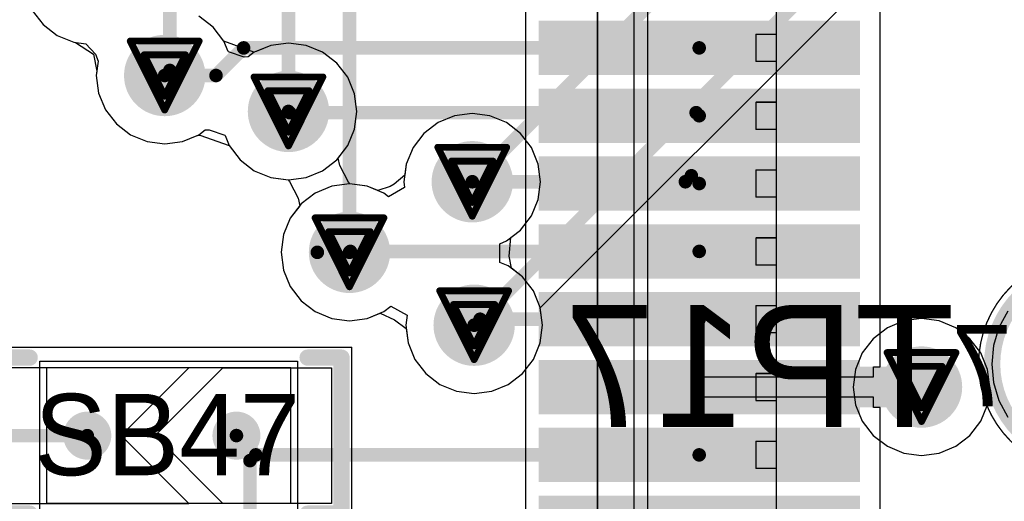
# Model space of a CAD drawing. Header units: millimetres. Extents: x 138 to 555, y 26 to 334.
# Tile 272 of 656: x 216.94 to 224.2, y 211.42 to 214.97. Entities that reach past the tile are written whole.
import ezdxf

# ---------------------------------------------------------------- set-up
doc = ezdxf.new("R2010")
doc.units = ezdxf.units.MM
for name, color, linetype in [('BottomLayer', 5, 'Continuous'), ('BottomOverlay', 54, 'Continuous'), ('BottomPaste', 16, 'Continuous'), ('BottomSolder', 6, 'Continuous'), ('DrillDrawing', 1, 'Continuous'), ('Mechanical20', 56, 'Continuous'), ('Mechanical21', 56, 'Continuous'), ('Mechanical27', 56, 'Continuous'), ('Mechanical30', 56, 'Continuous'), ('MidLayer1', 16, 'Continuous'), ('MidLayer2', 76, 'Continuous'), ('MidLayer3', 90, 'Continuous'), ('MidLayer4', 156, 'Continuous'), ('MultiLayer', 9, 'Continuous'), ('TopLayer', 1, 'Continuous'), ('TopOverlay', 2, 'Continuous'), ('TopPaste', 8, 'Continuous'), ('TopSolder', 216, 'Continuous'), ('ViaHoleLayer', 16, 'Continuous')]:
    doc.layers.add(name, color=color, linetype=linetype)

# ---------------------------------------------------------------- blocks, each defined once
blk = doc.blocks.new('SOLDER_BRIDGE_R0603_0R_603')
at = {"layer": 'Mechanical20', "const_width": 0.01}
for points in [[(-0.2, 0.65), (-1.35, 0.65)], [(-1.35, 0.65), (-1.35, -0.65)], [(1.35, 0.65), (-0.2, 0.65)], [(1.35, 0.65), (1.35, -0.65)], [(1.35, -0.65), (-1.35, -0.65)]]:
    blk.add_lwpolyline(points, dxfattribs=at)
at = {"layer": 'Mechanical20', "const_width": 0.005}
for points in [[(-1.3525, 0.65, 1), (-1.3475, 0.65, 1)], [(-1.3525, 0.65, 1), (-1.3475, 0.65, 1)], [(-0.2025, 0.65, 1), (-0.1975, 0.65, 1)], [(-0.2025, 0.65, 1), (-0.1975, 0.65, 1)], [(1.3475, 0.65, 1), (1.3525, 0.65, 1)], [(1.3475, 0.65, 1), (1.3525, 0.65, 1)], [(-1.3525, -0.65, 1), (-1.3475, -0.65, 1)], [(-1.3525, -0.65, 1), (-1.3475, -0.65, 1)], [(1.3475, -0.65, 1), (1.3525, -0.65, 1)], [(1.3475, -0.65, 1), (1.3525, -0.65, 1)]]:
    blk.add_lwpolyline(points, format="xyb", close=True, dxfattribs=at)
at = {"layer": 'Mechanical27', "const_width": 0.01}
for points in [[(-0.9, 0.5), (-0.9, -0.5)], [(0.9, 0.5), (-0.9, 0.5)], [(0.9, 0.5), (0.9, -0.5)], [(0.9, -0.5), (-0.9, -0.5)]]:
    blk.add_lwpolyline(points, dxfattribs=at)
at = {"layer": 'Mechanical27', "const_width": 0.005}
for points in [[(-0.9025, 0.5, 1), (-0.8975, 0.5, 1)], [(-0.9025, 0.5, 1), (-0.8975, 0.5, 1)], [(0.8975, 0.5, 1), (0.9025, 0.5, 1)], [(0.8975, 0.5, 1), (0.9025, 0.5, 1)], [(-0.9025, -0.5, 1), (-0.8975, -0.5, 1)], [(-0.9025, -0.5, 1), (-0.8975, -0.5, 1)], [(0.8975, -0.5, 1), (0.9025, -0.5, 1)], [(0.8975, -0.5, 1), (0.9025, -0.5, 1)]]:
    blk.add_lwpolyline(points, format="xyb", close=True, dxfattribs=at)
at = {"layer": 'TopLayer'}
for p, q in [((-1.2, -0.5), (-1.2, 0.5)), ((-1.2, 0.5), (-0.4, 0.5)), ((-0.4, 0.5), (0.1, 0)), ((-0.15, 0.5), (-0.15, 0.5)), ((-0.15, 0.5), (0.35, 0)), ((1.2, 0.5), (-0.15, 0.5)), ((1.2, -0.5), (1.2, 0.5)), ((0.1, 0), (-0.4, -0.5)), ((0.35, 0), (-0.15, -0.5)), ((-1.2, -0.5), (-1.2, -0.5)), ((-0.4, -0.5), (-1.2, -0.5)), ((-0.15, -0.5), (1.2, -0.5))]:
    blk.add_line(p, q, dxfattribs=at)
at = {"layer": 'TopLayer', "const_width": 0.127}
for points in [[(-0.5635, 0, 1), (-0.4365, 0, 1)], [(0.5365, 0, 1), (0.6635, 0, 1)]]:
    blk.add_lwpolyline(points, format="xyb", close=True, dxfattribs=at)
at = {"layer": 'TopOverlay', "const_width": 0.12}
for points in [[(-1.275, 0.575), (-1.275, 0.175)], [(-1.025, 0.575), (-1.275, 0.575)], [(1.275, 0.575), (1.025, 0.575)], [(1.275, 0.575), (1.275, -0.575)], [(-1.275, 0.175), (-1.275, -0.575)], [(-1.025, -0.575), (-1.275, -0.575)], [(1.275, -0.575), (1.025, -0.575)]]:
    blk.add_lwpolyline(points, dxfattribs=at)
at = {"layer": 'TopOverlay', "const_width": 0.06}
for points in [[(-1.305, 0.575, 1), (-1.245, 0.575, 1)], [(-1.305, 0.575, 1), (-1.245, 0.575, 1)], [(-1.055, 0.575, 1), (-0.995, 0.575, 1)], [(0.995, 0.575, 1), (1.055, 0.575, 1)], [(1.245, 0.575, 1), (1.305, 0.575, 1)], [(1.245, 0.575, 1), (1.305, 0.575, 1)], [(-1.305, 0.175, 1), (-1.245, 0.175, 1)], [(-1.305, 0.175, 1), (-1.245, 0.175, 1)], [(-1.305, -0.575, 1), (-1.245, -0.575, 1)], [(-1.305, -0.575, 1), (-1.245, -0.575, 1)], [(-1.055, -0.575, 1), (-0.995, -0.575, 1)], [(0.995, -0.575, 1), (1.055, -0.575, 1)], [(1.245, -0.575, 1), (1.305, -0.575, 1)], [(1.245, -0.575, 1), (1.305, -0.575, 1)]]:
    blk.add_lwpolyline(points, format="xyb", close=True, dxfattribs=at)
at = {"layer": 'TopPaste', "const_width": 0.127}
for points in [[(-0.5635, 0, 1), (-0.4365, 0, 1)], [(0.5365, 0, 1), (0.6635, 0, 1)]]:
    blk.add_lwpolyline(points, format="xyb", close=True, dxfattribs=at)
at = {"layer": 'TopSolder'}
for p, q in [((-0.95, 0.55), (-0.95, 0.55)), ((-0.95, 0.55), (0.95, 0.55)), ((-0.95, -0.55), (-0.95, 0.55)), ((0.95, 0.55), (0.95, -0.55)), ((0.95, -0.55), (-0.95, -0.55))]:
    blk.add_line(p, q, dxfattribs=at)
at = {"layer": 'TopSolder', "const_width": 0.177}
for points in [[(-0.5885, 0, 1), (-0.4115, 0, 1)], [(0.5115, 0, 1), (0.6885, 0, 1)]]:
    blk.add_lwpolyline(points, format="xyb", close=True, dxfattribs=at)
blk = doc.blocks.new('CON_SAMTEC_QSH_060_01_L_D_A_808')
at = {"layer": 'Mechanical20', "const_width": 0.01}
blk.add_lwpolyline([(20.85, -4.15), (-20.85, -4.15)], dxfattribs=at)
at = {"layer": 'Mechanical27', "const_width": 0.01}
for points in [[(18, -2.3), (2, -2.3)], [(10.85, -2.3), (10.65, -2.3)], [(10.65, -2.45), (10.65, -2.3)], [(10.85, -2.45), (10.85, -2.3)], [(11.35, -2.3), (11.15, -2.3)], [(11.15, -2.45), (11.15, -2.3)], [(11.35, -2.45), (11.35, -2.3)], [(11.85, -2.3), (11.65, -2.3)], [(11.65, -2.45), (11.65, -2.3)], [(11.85, -2.45), (11.85, -2.3)], [(12.35, -2.3), (12.15, -2.3)], [(12.15, -2.45), (12.15, -2.3)], [(12.35, -2.45), (12.35, -2.3)], [(12.85, -2.3), (12.65, -2.3)], [(12.65, -2.45), (12.65, -2.3)], [(12.85, -2.45), (12.85, -2.3)], [(13.35, -2.3), (13.15, -2.3)], [(13.15, -2.45), (13.15, -2.3)], [(13.35, -2.45), (13.35, -2.3)], [(13.85, -2.3), (13.65, -2.3)], [(13.65, -2.45), (13.65, -2.3)], [(13.85, -2.45), (13.85, -2.3)], [(10.85, -2.45), (10.65, -2.45)], [(11.35, -2.45), (11.15, -2.45)], [(11.85, -2.45), (11.65, -2.45)], [(12.35, -2.45), (12.15, -2.45)], [(12.85, -2.45), (12.65, -2.45)], [(13.35, -2.45), (13.15, -2.45)], [(13.85, -2.45), (13.65, -2.45)], [(20.35, -3.25), (-20.35, -3.25)], [(20.45, -3.35), (-20.45, -3.35)], [(20.635, -3.62), (-20.635, -3.62)]]:
    blk.add_lwpolyline(points, dxfattribs=at)
at = {"layer": 'Mechanical27', "const_width": 0.005}
for points in [[(10.6475, -2.3, 1), (10.6525, -2.3, 1)], [(10.6475, -2.3, 1), (10.6525, -2.3, 1)], [(10.8475, -2.3, 1), (10.8525, -2.3, 1)], [(10.8475, -2.3, 1), (10.8525, -2.3, 1)], [(11.1475, -2.3, 1), (11.1525, -2.3, 1)], [(11.1475, -2.3, 1), (11.1525, -2.3, 1)], [(11.3475, -2.3, 1), (11.3525, -2.3, 1)], [(11.3475, -2.3, 1), (11.3525, -2.3, 1)], [(11.6475, -2.3, 1), (11.6525, -2.3, 1)], [(11.6475, -2.3, 1), (11.6525, -2.3, 1)], [(11.8475, -2.3, 1), (11.8525, -2.3, 1)], [(11.8475, -2.3, 1), (11.8525, -2.3, 1)], [(12.1475, -2.3, 1), (12.1525, -2.3, 1)], [(12.1475, -2.3, 1), (12.1525, -2.3, 1)], [(12.3475, -2.3, 1), (12.3525, -2.3, 1)], [(12.3475, -2.3, 1), (12.3525, -2.3, 1)], [(12.6475, -2.3, 1), (12.6525, -2.3, 1)], [(12.6475, -2.3, 1), (12.6525, -2.3, 1)], [(12.8475, -2.3, 1), (12.8525, -2.3, 1)], [(12.8475, -2.3, 1), (12.8525, -2.3, 1)], [(13.1475, -2.3, 1), (13.1525, -2.3, 1)], [(13.1475, -2.3, 1), (13.1525, -2.3, 1)], [(13.3475, -2.3, 1), (13.3525, -2.3, 1)], [(13.3475, -2.3, 1), (13.3525, -2.3, 1)], [(13.6475, -2.3, 1), (13.6525, -2.3, 1)], [(13.6475, -2.3, 1), (13.6525, -2.3, 1)], [(13.8475, -2.3, 1), (13.8525, -2.3, 1)], [(13.8475, -2.3, 1), (13.8525, -2.3, 1)], [(10.6475, -2.45, 1), (10.6525, -2.45, 1)], [(10.6475, -2.45, 1), (10.6525, -2.45, 1)], [(10.8475, -2.45, 1), (10.8525, -2.45, 1)], [(10.8475, -2.45, 1), (10.8525, -2.45, 1)], [(11.1475, -2.45, 1), (11.1525, -2.45, 1)], [(11.1475, -2.45, 1), (11.1525, -2.45, 1)], [(11.3475, -2.45, 1), (11.3525, -2.45, 1)], [(11.3475, -2.45, 1), (11.3525, -2.45, 1)], [(11.6475, -2.45, 1), (11.6525, -2.45, 1)], [(11.6475, -2.45, 1), (11.6525, -2.45, 1)], [(11.8475, -2.45, 1), (11.8525, -2.45, 1)], [(11.8475, -2.45, 1), (11.8525, -2.45, 1)], [(12.1475, -2.45, 1), (12.1525, -2.45, 1)], [(12.1475, -2.45, 1), (12.1525, -2.45, 1)], [(12.3475, -2.45, 1), (12.3525, -2.45, 1)], [(12.3475, -2.45, 1), (12.3525, -2.45, 1)], [(12.6475, -2.45, 1), (12.6525, -2.45, 1)], [(12.6475, -2.45, 1), (12.6525, -2.45, 1)], [(12.8475, -2.45, 1), (12.8525, -2.45, 1)], [(12.8475, -2.45, 1), (12.8525, -2.45, 1)], [(13.1475, -2.45, 1), (13.1525, -2.45, 1)], [(13.1475, -2.45, 1), (13.1525, -2.45, 1)], [(13.3475, -2.45, 1), (13.3525, -2.45, 1)], [(13.3475, -2.45, 1), (13.3525, -2.45, 1)], [(13.6475, -2.45, 1), (13.6525, -2.45, 1)], [(13.6475, -2.45, 1), (13.6525, -2.45, 1)], [(13.8475, -2.45, 1), (13.8525, -2.45, 1)], [(13.8475, -2.45, 1), (13.8525, -2.45, 1)]]:
    blk.add_lwpolyline(points, format="xyb", close=True, dxfattribs=at)
at = {"layer": 'TopLayer'}
for points in [[(10.9, -4.005), (10.9, -1.735), (10.6, -4.005), (10.6, -1.735)], [(11.4, -4.005), (11.4, -1.735), (11.1, -4.005), (11.1, -1.735)], [(11.9, -4.005), (11.9, -1.735), (11.6, -4.005), (11.6, -1.735)], [(12.4, -4.005), (12.4, -1.735), (12.1, -4.005), (12.1, -1.735)], [(12.9, -4.005), (12.9, -1.735), (12.6, -4.005), (12.6, -1.735)], [(13.4, -4.005), (13.4, -1.735), (13.1, -4.005), (13.1, -1.735)], [(13.9, -4.005), (13.9, -1.735), (13.6, -4.005), (13.6, -1.735)]]:
    blk.add_solid(points, dxfattribs=at)
at = {"layer": 'TopPaste'}
for points in [[(10.9, -4.005), (10.9, -1.735), (10.6, -4.005), (10.6, -1.735)], [(11.4, -4.005), (11.4, -1.735), (11.1, -4.005), (11.1, -1.735)], [(11.9, -4.005), (11.9, -1.735), (11.6, -4.005), (11.6, -1.735)], [(12.4, -4.005), (12.4, -1.735), (12.1, -4.005), (12.1, -1.735)], [(12.9, -4.005), (12.9, -1.735), (12.6, -4.005), (12.6, -1.735)], [(13.4, -4.005), (13.4, -1.735), (13.1, -4.005), (13.1, -1.735)], [(13.9, -4.005), (13.9, -1.735), (13.6, -4.005), (13.6, -1.735)]]:
    blk.add_solid(points, dxfattribs=at)
at = {"layer": 'TopSolder'}
for points in [[(10.95, -4.055), (10.95, -1.685), (10.55, -4.055), (10.55, -1.685)], [(11.45, -4.055), (11.45, -1.685), (11.05, -4.055), (11.05, -1.685)], [(11.95, -4.055), (11.95, -1.685), (11.55, -4.055), (11.55, -1.685)], [(12.45, -4.055), (12.45, -1.685), (12.05, -4.055), (12.05, -1.685)], [(12.95, -4.055), (12.95, -1.685), (12.55, -4.055), (12.55, -1.685)], [(13.45, -4.055), (13.45, -1.685), (13.05, -4.055), (13.05, -1.685)], [(13.95, -4.055), (13.95, -1.685), (13.55, -4.055), (13.55, -1.685)], [(14.45, -4.055), (14.45, -1.685), (14.05, -4.055), (14.05, -1.685)]]:
    blk.add_solid(points, dxfattribs=at)
blk = doc.blocks.new('TP_SMD_1MM_B_949')
at = {"layer": 'BottomLayer', "const_width": 0.5}
blk.add_lwpolyline([(-0.25, 0, 1), (0.25, 0, 1)], format="xyb", close=True, dxfattribs=at)
at = {"layer": 'BottomOverlay'}
for points, const_width in [([(0.7, 0, 1), (-0.7, 0, 1)], 0.12), ([(-0.73, 0, 1), (-0.67, 0, 1)], 0.06), ([(0.67, 0, 1), (0.73, 0, 1)], 0.06)]:
    blk.add_lwpolyline(points, format="xyb", close=True, dxfattribs=dict(at, const_width=const_width))
at = {"layer": 'BottomPaste', "const_width": 0.5}
blk.add_lwpolyline([(-0.25, 0, 1), (0.25, 0, 1)], format="xyb", close=True, dxfattribs=at)
at = {"layer": 'BottomSolder', "const_width": 0.55}
blk.add_lwpolyline([(-0.275, 0, 1), (0.275, 0, 1)], format="xyb", close=True, dxfattribs=at)
at = {"layer": 'Mechanical21'}
for points, const_width in [([(0.8, 0, 1), (-0.8, 0, 1)], 0.01), ([(-0.8025, 0, 1), (-0.7975, 0, 1)], 0.005), ([(0.7975, 0, 1), (0.8025, 0, 1)], 0.005)]:
    blk.add_lwpolyline(points, format="xyb", close=True, dxfattribs=dict(at, const_width=const_width))
at = {"layer": 'Mechanical30'}
for points, const_width in [([(0.5, 0, 1), (-0.5, 0, 1)], 0.01), ([(-0.5025, 0, 1), (-0.4975, 0, 1)], 0.005), ([(0.4975, 0, 1), (0.5025, 0, 1)], 0.005)]:
    blk.add_lwpolyline(points, format="xyb", close=True, dxfattribs=dict(at, const_width=const_width))

msp = doc.modelspace()

# ---------------------------------------------------------------- linework, layer by layer
at = {"layer": 'BottomLayer'}
for p, q in [((220.7783, 212.8405), (226.5933, 218.6556)), ((217.0311, 215.034), (217.1113, 214.9295)), ((217.1113, 214.9295), (217.2157, 214.8494)), ((217.2157, 214.8494), (217.3374, 214.799)), ((217.3374, 214.799), (217.3516, 214.7971)), ((217.3516, 214.7971), (217.4826, 214.7102)), ((217.4826, 214.7102), (217.5083, 214.5854)), ((217.5083, 214.5854), (217.5042, 214.554)), ((217.5042, 214.554), (217.5214, 214.4235)), ((217.5214, 214.4235), (217.5718, 214.3018)), ((217.5718, 214.3018), (217.6519, 214.1974)), ((217.6519, 214.1974), (217.7564, 214.1172)), ((217.7564, 214.1172), (217.878, 214.0669)), ((218.139, 214.0669), (218.2478, 214.1119)), ((218.2478, 214.1119), (218.251, 214.1127)), ((218.251, 214.1127), (218.2686, 214.1144)), ((218.2686, 214.1144), (218.4845, 214.0371)), ((217.878, 214.0669), (218.0085, 214.0497)), ((218.0085, 214.0497), (218.139, 214.0669)), ((218.4845, 214.0371), (218.5647, 213.9327)), ((218.5647, 213.9327), (218.6691, 213.8525)), ((218.6691, 213.8525), (218.7907, 213.8021)), ((218.7907, 213.8021), (218.9182, 213.7853)), ((218.9182, 213.7853), (218.9279, 213.7724)), ((218.9279, 213.7724), (218.9929, 213.6487)), ((218.9929, 213.6487), (219.0047, 213.5942)), ((219.0047, 213.5942), (218.9345, 213.5028)), ((218.9345, 213.5028), (218.8841, 213.3812)), ((218.8841, 213.3812), (218.867, 213.2506)), ((218.867, 213.2506), (218.8841, 213.1201)), ((218.8841, 213.1201), (218.9345, 212.9985)), ((218.9345, 212.9985), (219.0147, 212.894)), ((219.0147, 212.894), (219.1191, 212.8139)), ((219.1191, 212.8139), (219.2407, 212.7635)), ((219.5018, 212.7635), (219.5964, 212.8027)), ((219.5964, 212.8027), (219.7036, 212.7538)), ((220.795, 212.7134), (220.7783, 212.8405)), ((224.2264, 212.8179), (224.1614, 212.6963)), ((219.2407, 212.7635), (219.3713, 212.7463)), ((219.3713, 212.7463), (219.5018, 212.7635)), ((219.7036, 212.7538), (219.7895, 212.6893)), ((220.7778, 212.5829), (220.795, 212.7134)), ((224.1614, 212.6963), (224.1213, 212.5644)), ((219.7895, 212.6893), (219.8035, 212.5829)), ((219.8035, 212.5829), (219.8539, 212.4613)), ((220.7274, 212.4613), (220.7778, 212.5829)), ((224.1213, 212.5644), (224.1078, 212.4271)), ((219.8539, 212.4613), (219.9341, 212.3568)), ((220.6473, 212.3568), (220.7274, 212.4613)), ((224.1078, 212.4271), (224.1213, 212.2899)), ((219.9341, 212.3568), (220.0385, 212.2767)), ((220.5428, 212.2767), (220.6473, 212.3568)), ((220.0385, 212.2767), (220.1601, 212.2263)), ((220.4212, 212.2263), (220.5428, 212.2767)), ((224.1213, 212.2899), (224.1614, 212.158)), ((220.1601, 212.2263), (220.2907, 212.2091)), ((220.2907, 212.2091), (220.4212, 212.2263)), ((224.1614, 212.158), (224.2264, 212.0364))]:
    msp.add_line(p, q, dxfattribs=at)
at = {"layer": 'BottomLayer', "const_width": 0.1}
for points in [[(220.2907, 212.7134), (226.4877, 218.9105)], [(220.2769, 213.7708), (222.4381, 215.9321)], [(218.0461, 214.5915), (218.0461, 215.4727)], [(218.9213, 214.2893), (218.9213, 215.1387)], [(219.3713, 213.2506), (219.3713, 215.153)], [(218.0085, 214.554), (218.0461, 214.5915)]]:
    msp.add_lwpolyline(points, dxfattribs=at)
at = {"layer": 'BottomLayer'}
for points, const_width in [([(217.8585, 214.554, 1), (218.1585, 214.554, 1)], 0.3), ([(217.9835, 214.554, 1), (218.0335, 214.554, 1)], 0.05), ([(218.0211, 214.5915, 1), (218.0711, 214.5915, 1)], 0.05), ([(218.0211, 214.5915, 1), (218.0711, 214.5915, 1)], 0.05), ([(218.7713, 214.2893, 1), (219.0713, 214.2893, 1)], 0.3), ([(218.8963, 214.2893, 1), (218.9463, 214.2893, 1)], 0.05), ([(220.1269, 213.7708, 1), (220.4269, 213.7708, 1)], 0.3), ([(220.2519, 213.7708, 1), (220.3019, 213.7708, 1)], 0.05), ([(219.2213, 213.2506, 1), (219.5213, 213.2506, 1)], 0.3), ([(219.3463, 213.2506, 1), (219.3963, 213.2506, 1)], 0.05), ([(220.1407, 212.7134, 1), (220.4407, 212.7134, 1)], 0.3), ([(220.2657, 212.7134, 1), (220.3157, 212.7134, 1)], 0.05), ([(223.4402, 212.2574, 1), (223.7402, 212.2574, 1)], 0.3)]:
    msp.add_lwpolyline(points, format="xyb", close=True, dxfattribs=dict(at, const_width=const_width))
at = {"layer": 'DrillDrawing', "const_width": 0.0508}
for points in [[(217.7545, 214.808), (218.2625, 214.808)], [(217.7545, 214.808), (218.0085, 214.3)], [(218.0085, 214.3), (218.2625, 214.808)], [(217.8561, 214.7064), (218.1609, 214.7064)], [(217.8561, 214.7064), (218.0085, 214.4016)], [(218.0085, 214.4016), (218.1609, 214.7064)], [(218.6673, 214.5433), (219.1753, 214.5433)], [(218.6673, 214.5433), (218.9213, 214.0353)], [(218.9213, 214.0353), (219.1753, 214.5433)], [(218.7689, 214.4417), (219.0737, 214.4417)], [(218.7689, 214.4417), (218.9213, 214.1369)], [(218.9213, 214.1369), (219.0737, 214.4417)], [(220.0229, 214.0248), (220.5309, 214.0248)], [(220.0229, 214.0248), (220.2769, 213.5168)], [(220.2769, 213.5168), (220.5309, 214.0248)], [(220.1245, 213.9232), (220.4293, 213.9232)], [(220.1245, 213.9232), (220.2769, 213.6184)], [(220.2769, 213.6184), (220.4293, 213.9232)], [(219.1173, 213.5046), (219.6253, 213.5046)], [(219.1173, 213.5046), (219.3713, 212.9966)], [(219.3713, 212.9966), (219.6253, 213.5046)], [(219.2189, 213.403), (219.5237, 213.403)], [(219.2189, 213.403), (219.3713, 213.0982)], [(219.3713, 213.0982), (219.5237, 213.403)], [(220.0367, 212.9674), (220.5447, 212.9674)], [(220.0367, 212.9674), (220.2907, 212.4594)], [(220.2907, 212.4594), (220.5447, 212.9674)], [(220.1383, 212.8658), (220.4431, 212.8658)], [(220.1383, 212.8658), (220.2907, 212.561)], [(220.2907, 212.561), (220.4431, 212.8658)], [(223.3362, 212.5114), (223.8442, 212.5114)], [(223.3362, 212.5114), (223.5902, 212.0034)], [(223.5902, 212.0034), (223.8442, 212.5114)], [(223.4378, 212.4098), (223.7426, 212.4098)], [(223.4378, 212.4098), (223.5902, 212.105)], [(223.5902, 212.105), (223.7426, 212.4098)]]:
    msp.add_lwpolyline(points, dxfattribs=at)
at = {"layer": 'DrillDrawing', "const_width": 0.0254}
for points in [[(217.7418, 214.808, 1), (217.7672, 214.808, 1)], [(217.7418, 214.808, 1), (217.7672, 214.808, 1)], [(218.2498, 214.808, 1), (218.2752, 214.808, 1)], [(218.2498, 214.808, 1), (218.2752, 214.808, 1)], [(217.8434, 214.7064, 1), (217.8688, 214.7064, 1)], [(217.8434, 214.7064, 1), (217.8688, 214.7064, 1)], [(218.1482, 214.7064, 1), (218.1736, 214.7064, 1)], [(218.1482, 214.7064, 1), (218.1736, 214.7064, 1)], [(218.6546, 214.5433, 1), (218.68, 214.5433, 1)], [(218.6546, 214.5433, 1), (218.68, 214.5433, 1)], [(219.1626, 214.5433, 1), (219.188, 214.5433, 1)], [(219.1626, 214.5433, 1), (219.188, 214.5433, 1)], [(218.7562, 214.4417, 1), (218.7816, 214.4417, 1)], [(218.7562, 214.4417, 1), (218.7816, 214.4417, 1)], [(219.061, 214.4417, 1), (219.0864, 214.4417, 1)], [(219.061, 214.4417, 1), (219.0864, 214.4417, 1)], [(217.9958, 214.4016, 1), (218.0212, 214.4016, 1)], [(217.9958, 214.4016, 1), (218.0212, 214.4016, 1)], [(217.9958, 214.3, 1), (218.0212, 214.3, 1)], [(217.9958, 214.3, 1), (218.0212, 214.3, 1)], [(218.9086, 214.1369, 1), (218.934, 214.1369, 1)], [(218.9086, 214.1369, 1), (218.934, 214.1369, 1)], [(218.9086, 214.0353, 1), (218.934, 214.0353, 1)], [(218.9086, 214.0353, 1), (218.934, 214.0353, 1)], [(220.0102, 214.0248, 1), (220.0356, 214.0248, 1)], [(220.0102, 214.0248, 1), (220.0356, 214.0248, 1)], [(220.5182, 214.0248, 1), (220.5436, 214.0248, 1)], [(220.5182, 214.0248, 1), (220.5436, 214.0248, 1)], [(220.1118, 213.9232, 1), (220.1372, 213.9232, 1)], [(220.1118, 213.9232, 1), (220.1372, 213.9232, 1)], [(220.4166, 213.9232, 1), (220.442, 213.9232, 1)], [(220.4166, 213.9232, 1), (220.442, 213.9232, 1)], [(220.2642, 213.6184, 1), (220.2896, 213.6184, 1)], [(220.2642, 213.6184, 1), (220.2896, 213.6184, 1)], [(219.1046, 213.5046, 1), (219.13, 213.5046, 1)], [(219.1046, 213.5046, 1), (219.13, 213.5046, 1)], [(219.6126, 213.5046, 1), (219.638, 213.5046, 1)], [(219.6126, 213.5046, 1), (219.638, 213.5046, 1)], [(220.2642, 213.5168, 1), (220.2896, 213.5168, 1)], [(220.2642, 213.5168, 1), (220.2896, 213.5168, 1)], [(219.2062, 213.403, 1), (219.2316, 213.403, 1)], [(219.2062, 213.403, 1), (219.2316, 213.403, 1)], [(219.511, 213.403, 1), (219.5364, 213.403, 1)], [(219.511, 213.403, 1), (219.5364, 213.403, 1)], [(219.3586, 213.0982, 1), (219.384, 213.0982, 1)], [(219.3586, 213.0982, 1), (219.384, 213.0982, 1)], [(219.3586, 212.9966, 1), (219.384, 212.9966, 1)], [(219.3586, 212.9966, 1), (219.384, 212.9966, 1)], [(220.024, 212.9674, 1), (220.0494, 212.9674, 1)], [(220.024, 212.9674, 1), (220.0494, 212.9674, 1)], [(220.532, 212.9674, 1), (220.5574, 212.9674, 1)], [(220.532, 212.9674, 1), (220.5574, 212.9674, 1)], [(220.1256, 212.8658, 1), (220.151, 212.8658, 1)], [(220.1256, 212.8658, 1), (220.151, 212.8658, 1)], [(220.4304, 212.8658, 1), (220.4558, 212.8658, 1)], [(220.4304, 212.8658, 1), (220.4558, 212.8658, 1)], [(220.278, 212.561, 1), (220.3034, 212.561, 1)], [(220.278, 212.561, 1), (220.3034, 212.561, 1)], [(220.278, 212.4594, 1), (220.3034, 212.4594, 1)], [(220.278, 212.4594, 1), (220.3034, 212.4594, 1)], [(223.3235, 212.5114, 1), (223.3489, 212.5114, 1)], [(223.3235, 212.5114, 1), (223.3489, 212.5114, 1)], [(223.8315, 212.5114, 1), (223.8569, 212.5114, 1)], [(223.8315, 212.5114, 1), (223.8569, 212.5114, 1)], [(223.4251, 212.4098, 1), (223.4505, 212.4098, 1)], [(223.4251, 212.4098, 1), (223.4505, 212.4098, 1)], [(223.7299, 212.4098, 1), (223.7553, 212.4098, 1)], [(223.7299, 212.4098, 1), (223.7553, 212.4098, 1)], [(223.5775, 212.105, 1), (223.6029, 212.105, 1)], [(223.5775, 212.105, 1), (223.6029, 212.105, 1)], [(223.5775, 212.0034, 1), (223.6029, 212.0034, 1)], [(223.5775, 212.0034, 1), (223.6029, 212.0034, 1)]]:
    msp.add_lwpolyline(points, format="xyb", close=True, dxfattribs=at)
at = {"layer": 'MidLayer1', "const_width": 0.3}
for points in [[(217.8585, 214.554, 1), (218.1585, 214.554, 1)], [(218.7713, 214.2893, 1), (219.0713, 214.2893, 1)], [(220.1269, 213.7708, 1), (220.4269, 213.7708, 1)], [(219.2213, 213.2506, 1), (219.5213, 213.2506, 1)], [(220.1407, 212.7134, 1), (220.4407, 212.7134, 1)], [(223.4402, 212.2574, 1), (223.7402, 212.2574, 1)]]:
    msp.add_lwpolyline(points, format="xyb", close=True, dxfattribs=at)
at = {"layer": 'MidLayer2'}
for p, q in [((217.0311, 215.034), (217.1113, 214.9295)), ((218.3651, 214.9106), (218.2607, 214.9907)), ((217.1113, 214.9295), (217.2157, 214.8494)), ((218.4453, 214.8061), (218.3651, 214.9106)), ((217.2157, 214.8494), (217.3374, 214.799)), ((218.6657, 214.7272), (218.4453, 214.8061)), ((217.3374, 214.799), (217.3516, 214.7971)), ((217.3516, 214.7971), (217.4826, 214.7102)), ((218.682, 214.7313), (218.6657, 214.7272)), ((218.7907, 214.7764), (218.682, 214.7313)), ((218.9213, 214.7936), (218.7907, 214.7764)), ((219.0518, 214.7764), (218.9213, 214.7936)), ((219.1734, 214.726), (219.0518, 214.7764)), ((217.4826, 214.7102), (217.5083, 214.5854)), ((219.2779, 214.6459), (219.1734, 214.726)), ((217.5083, 214.5854), (217.5042, 214.554)), ((219.358, 214.5414), (219.2779, 214.6459)), ((217.5042, 214.554), (217.5214, 214.4235)), ((219.4084, 214.4198), (219.358, 214.5414)), ((217.5214, 214.4235), (217.5718, 214.3018)), ((219.4256, 214.2893), (219.4084, 214.4198)), ((217.5718, 214.3018), (217.6519, 214.1974)), ((219.4084, 214.1587), (219.4256, 214.2893)), ((220.1463, 214.2579), (220.0247, 214.2076)), ((220.2769, 214.2751), (220.1463, 214.2579)), ((220.4074, 214.2579), (220.2769, 214.2751)), ((220.529, 214.2076), (220.4074, 214.2579)), ((217.6519, 214.1974), (217.7564, 214.1172)), ((219.358, 214.0371), (219.4084, 214.1587)), ((220.0247, 214.2076), (219.9203, 214.1274)), ((220.6335, 214.1274), (220.529, 214.2076)), ((217.7564, 214.1172), (217.878, 214.0669)), ((218.139, 214.0669), (218.2478, 214.1119)), ((218.2478, 214.1119), (218.251, 214.1127)), ((218.251, 214.1127), (218.2686, 214.1144)), ((218.2686, 214.1144), (218.4845, 214.0371)), ((219.9203, 214.1274), (219.8401, 214.023)), ((220.7136, 214.023), (220.6335, 214.1274)), ((217.878, 214.0669), (218.0085, 214.0497)), ((218.0085, 214.0497), (218.139, 214.0669)), ((218.4845, 214.0371), (218.5647, 213.9327)), ((219.2879, 213.9457), (219.358, 214.0371)), ((219.8401, 214.023), (219.7897, 213.9013)), ((220.764, 213.9013), (220.7136, 214.023)), ((218.5647, 213.9327), (218.6691, 213.8525)), ((219.2997, 213.8912), (219.2879, 213.9457)), ((219.3647, 213.7675), (219.2997, 213.8912)), ((219.7897, 213.9013), (219.779, 213.8201)), ((220.7812, 213.7708), (220.764, 213.9013)), ((218.6691, 213.8525), (218.7907, 213.8021)), ((218.7907, 213.8021), (218.9182, 213.7853)), ((219.779, 213.8201), (219.701, 213.7535)), ((218.9182, 213.7853), (218.9279, 213.7724)), ((218.9279, 213.7724), (218.9929, 213.6487)), ((219.3743, 213.7546), (219.3647, 213.7675)), ((219.5018, 213.7378), (219.3743, 213.7546)), ((219.5794, 213.7056), (219.5018, 213.7378)), ((219.6714, 213.7367), (219.5794, 213.7056)), ((219.701, 213.7535), (219.6714, 213.7367)), ((220.764, 213.6403), (220.7812, 213.7708)), ((218.9929, 213.6487), (219.0047, 213.5942)), ((219.0047, 213.5942), (218.9345, 213.5028)), ((220.7136, 213.5186), (220.764, 213.6403)), ((218.9345, 213.5028), (218.8841, 213.3812)), ((220.6335, 213.4142), (220.7136, 213.5186)), ((218.8841, 213.3812), (218.867, 213.2506)), ((220.5493, 213.2225), (220.5615, 213.3589)), ((220.5615, 213.3589), (220.6335, 213.4142)), ((218.867, 213.2506), (218.8841, 213.1201)), ((220.5656, 213.1327), (220.5493, 213.2225)), ((220.6473, 213.07), (220.5656, 213.1327)), ((218.8841, 213.1201), (218.9345, 212.9985)), ((220.7274, 212.9656), (220.6473, 213.07)), ((218.9345, 212.9985), (219.0147, 212.894)), ((220.7778, 212.8439), (220.7274, 212.9656)), ((219.0147, 212.894), (219.1191, 212.8139)), ((220.795, 212.7134), (220.7778, 212.8439)), ((219.1191, 212.8139), (219.2407, 212.7635)), ((219.5018, 212.7635), (219.5964, 212.8027)), ((219.5964, 212.8027), (219.7036, 212.7538)), ((219.2407, 212.7635), (219.3713, 212.7463)), ((219.3713, 212.7463), (219.5018, 212.7635)), ((219.7036, 212.7538), (219.7895, 212.6893)), ((220.7778, 212.5829), (220.795, 212.7134)), ((219.7895, 212.6893), (219.8035, 212.5829)), ((219.8035, 212.5829), (219.8539, 212.4613)), ((220.7274, 212.4613), (220.7778, 212.5829)), ((219.8539, 212.4613), (219.9341, 212.3568)), ((220.6473, 212.3568), (220.7274, 212.4613)), ((219.9341, 212.3568), (220.0385, 212.2767)), ((220.5428, 212.2767), (220.6473, 212.3568)), ((220.0385, 212.2767), (220.1601, 212.2263)), ((220.4212, 212.2263), (220.5428, 212.2767)), ((220.1601, 212.2263), (220.2907, 212.2091)), ((220.2907, 212.2091), (220.4212, 212.2263))]:
    msp.add_line(p, q, dxfattribs=at)
at = {"layer": 'MidLayer2', "const_width": 0.3}
for points in [[(217.8585, 214.554, 1), (218.1585, 214.554, 1)], [(218.7713, 214.2893, 1), (219.0713, 214.2893, 1)], [(220.1269, 213.7708, 1), (220.4269, 213.7708, 1)], [(219.2213, 213.2506, 1), (219.5213, 213.2506, 1)], [(220.1407, 212.7134, 1), (220.4407, 212.7134, 1)], [(223.4402, 212.2574, 1), (223.7402, 212.2574, 1)]]:
    msp.add_lwpolyline(points, format="xyb", close=True, dxfattribs=at)
at = {"layer": 'MidLayer3'}
for p, q in [((217.0311, 215.034), (217.1113, 214.9295)), ((218.3651, 214.9106), (218.2607, 214.9907)), ((217.1113, 214.9295), (217.2157, 214.8494)), ((218.4453, 214.8061), (218.3651, 214.9106)), ((217.2157, 214.8494), (217.3374, 214.799)), ((218.4766, 214.7305), (218.4453, 214.8061)), ((217.3374, 214.799), (217.4265, 214.7873)), ((217.4265, 214.7873), (217.4975, 214.7104)), ((218.4786, 214.7286), (218.4766, 214.7305)), ((218.7907, 214.7764), (218.6691, 214.726)), ((218.9213, 214.7936), (218.7907, 214.7764)), ((219.0518, 214.7764), (218.9213, 214.7936)), ((219.1734, 214.726), (219.0518, 214.7764)), ((217.4975, 214.7104), (217.5182, 214.6604)), ((217.5182, 214.6604), (217.5042, 214.554)), ((218.5945, 214.6892), (218.4786, 214.7286)), ((218.6229, 214.6906), (218.5945, 214.6892)), ((218.6691, 214.726), (218.6229, 214.6906)), ((219.2779, 214.6459), (219.1734, 214.726)), ((219.358, 214.5414), (219.2779, 214.6459)), ((217.5042, 214.554), (217.5214, 214.4235)), ((219.4084, 214.4198), (219.358, 214.5414)), ((217.5214, 214.4235), (217.5718, 214.3018)), ((219.4256, 214.2893), (219.4084, 214.4198)), ((217.5718, 214.3018), (217.6519, 214.1974)), ((219.4084, 214.1587), (219.4256, 214.2893)), ((220.1463, 214.2579), (220.0247, 214.2076)), ((220.2769, 214.2751), (220.1463, 214.2579)), ((220.4074, 214.2579), (220.2769, 214.2751)), ((220.529, 214.2076), (220.4074, 214.2579)), ((217.6519, 214.1974), (217.7564, 214.1172)), ((218.2607, 214.1172), (218.3068, 214.1527)), ((218.3068, 214.1527), (218.3353, 214.154)), ((218.3353, 214.154), (218.4512, 214.1147)), ((219.358, 214.0371), (219.4084, 214.1587)), ((220.0247, 214.2076), (219.9203, 214.1274)), ((220.6335, 214.1274), (220.529, 214.2076)), ((217.7564, 214.1172), (217.878, 214.0669)), ((218.139, 214.0669), (218.2607, 214.1172)), ((218.4512, 214.1147), (218.4532, 214.1127)), ((218.4532, 214.1127), (218.4845, 214.0371)), ((219.9203, 214.1274), (219.8401, 214.023)), ((220.7136, 214.023), (220.6335, 214.1274)), ((217.878, 214.0669), (218.0085, 214.0497)), ((218.0085, 214.0497), (218.139, 214.0669)), ((218.4845, 214.0371), (218.5647, 213.9327)), ((219.2779, 213.9327), (219.358, 214.0371)), ((219.8401, 214.023), (219.7897, 213.9013)), ((220.764, 213.9013), (220.7136, 214.023)), ((218.5647, 213.9327), (218.6691, 213.8525)), ((219.1734, 213.8525), (219.2779, 213.9327)), ((219.7897, 213.9013), (219.7726, 213.7708)), ((220.7812, 213.7708), (220.764, 213.9013)), ((218.6691, 213.8525), (218.7907, 213.8021)), ((218.7907, 213.8021), (218.9213, 213.7849)), ((218.9213, 213.7849), (219.0518, 213.8021)), ((219.0518, 213.8021), (219.1734, 213.8525)), ((219.2407, 213.7378), (219.1191, 213.6874)), ((219.3713, 213.7549), (219.2407, 213.7378)), ((219.5018, 213.7378), (219.3713, 213.7549)), ((219.6234, 213.6874), (219.5018, 213.7378)), ((219.7781, 213.7288), (219.659, 213.6601)), ((219.7726, 213.7708), (219.7781, 213.7288)), ((220.764, 213.6403), (220.7812, 213.7708)), ((219.1191, 213.6874), (219.0147, 213.6072)), ((219.659, 213.6601), (219.6234, 213.6874)), ((219.0147, 213.6072), (218.9345, 213.5028)), ((220.7136, 213.5186), (220.764, 213.6403)), ((218.9345, 213.5028), (218.8841, 213.3812)), ((220.6335, 213.4142), (220.7136, 213.5186)), ((218.8841, 213.3812), (218.867, 213.2506)), ((220.529, 213.3341), (220.6335, 213.4142)), ((220.4799, 213.3137), (220.529, 213.3341)), ((220.4799, 213.1762), (220.4799, 213.3137)), ((218.867, 213.2506), (218.8841, 213.1201)), ((220.5428, 213.1502), (220.4799, 213.1762)), ((220.6473, 213.07), (220.5428, 213.1502)), ((218.8841, 213.1201), (218.9345, 212.9985)), ((220.7274, 212.9656), (220.6473, 213.07)), ((218.9345, 212.9985), (219.0147, 212.894)), ((220.7778, 212.8439), (220.7274, 212.9656)), ((219.0147, 212.894), (219.1191, 212.8139)), ((219.6234, 212.8139), (219.6769, 212.8549)), ((219.6769, 212.8549), (219.7959, 212.7862)), ((220.795, 212.7134), (220.7778, 212.8439)), ((219.1191, 212.8139), (219.2407, 212.7635)), ((219.5018, 212.7635), (219.6234, 212.8139)), ((219.7959, 212.7862), (219.7864, 212.7134)), ((219.2407, 212.7635), (219.3713, 212.7463)), ((219.3713, 212.7463), (219.5018, 212.7635)), ((219.7864, 212.7134), (219.8035, 212.5829)), ((220.7778, 212.5829), (220.795, 212.7134)), ((219.8035, 212.5829), (219.8539, 212.4613)), ((220.7274, 212.4613), (220.7778, 212.5829)), ((219.8539, 212.4613), (219.9341, 212.3568)), ((220.6473, 212.3568), (220.7274, 212.4613)), ((219.9341, 212.3568), (220.0385, 212.2767)), ((220.5428, 212.2767), (220.6473, 212.3568)), ((220.0385, 212.2767), (220.1601, 212.2263)), ((220.4212, 212.2263), (220.5428, 212.2767)), ((220.1601, 212.2263), (220.2907, 212.2091)), ((220.2907, 212.2091), (220.4212, 212.2263))]:
    msp.add_line(p, q, dxfattribs=at)
at = {"layer": 'MidLayer3', "const_width": 0.3}
for points in [[(217.8585, 214.554, 1), (218.1585, 214.554, 1)], [(218.7713, 214.2893, 1), (219.0713, 214.2893, 1)], [(220.1269, 213.7708, 1), (220.4269, 213.7708, 1)], [(219.2213, 213.2506, 1), (219.5213, 213.2506, 1)], [(220.1407, 212.7134, 1), (220.4407, 212.7134, 1)], [(223.4402, 212.2574, 1), (223.7402, 212.2574, 1)]]:
    msp.add_lwpolyline(points, format="xyb", close=True, dxfattribs=at)
at = {"layer": 'MidLayer4'}
for p, q in [((217.0311, 215.034), (217.1113, 214.9295)), ((218.3651, 214.9106), (218.2607, 214.9907)), ((217.1113, 214.9295), (217.2157, 214.8494)), ((218.4453, 214.8061), (218.3651, 214.9106)), ((217.2157, 214.8494), (217.3374, 214.799)), ((218.4766, 214.7305), (218.4453, 214.8061)), ((217.3374, 214.799), (217.4265, 214.7873)), ((217.4265, 214.7873), (217.4975, 214.7104)), ((218.4786, 214.7286), (218.4766, 214.7305)), ((218.7907, 214.7764), (218.6691, 214.726)), ((218.9213, 214.7936), (218.7907, 214.7764)), ((219.0518, 214.7764), (218.9213, 214.7936)), ((219.1734, 214.726), (219.0518, 214.7764)), ((217.4975, 214.7104), (217.5182, 214.6604)), ((217.5182, 214.6604), (217.5042, 214.554)), ((218.5945, 214.6892), (218.4786, 214.7286)), ((218.6229, 214.6906), (218.5945, 214.6892)), ((218.6691, 214.726), (218.6229, 214.6906)), ((219.2779, 214.6459), (219.1734, 214.726)), ((219.358, 214.5414), (219.2779, 214.6459)), ((217.5042, 214.554), (217.5214, 214.4235)), ((219.4084, 214.4198), (219.358, 214.5414)), ((217.5214, 214.4235), (217.5718, 214.3018)), ((219.4256, 214.2893), (219.4084, 214.4198)), ((217.5718, 214.3018), (217.6519, 214.1974)), ((219.4084, 214.1587), (219.4256, 214.2893)), ((220.1463, 214.2579), (220.0247, 214.2076)), ((220.2769, 214.2751), (220.1463, 214.2579)), ((220.4074, 214.2579), (220.2769, 214.2751)), ((220.529, 214.2076), (220.4074, 214.2579)), ((217.6519, 214.1974), (217.7564, 214.1172)), ((218.2607, 214.1172), (218.3068, 214.1527)), ((218.3068, 214.1527), (218.3353, 214.154)), ((218.3353, 214.154), (218.4512, 214.1147)), ((219.358, 214.0371), (219.4084, 214.1587)), ((220.0247, 214.2076), (219.9203, 214.1274)), ((220.6335, 214.1274), (220.529, 214.2076)), ((217.7564, 214.1172), (217.878, 214.0669)), ((218.139, 214.0669), (218.2607, 214.1172)), ((218.4512, 214.1147), (218.4532, 214.1127)), ((218.4532, 214.1127), (218.4845, 214.0371)), ((219.9203, 214.1274), (219.8401, 214.023)), ((220.7136, 214.023), (220.6335, 214.1274)), ((217.878, 214.0669), (218.0085, 214.0497)), ((218.0085, 214.0497), (218.139, 214.0669)), ((218.4845, 214.0371), (218.5647, 213.9327)), ((219.2779, 213.9327), (219.358, 214.0371)), ((219.8401, 214.023), (219.7897, 213.9013)), ((220.764, 213.9013), (220.7136, 214.023)), ((218.5647, 213.9327), (218.6691, 213.8525)), ((219.1734, 213.8525), (219.2779, 213.9327)), ((219.7897, 213.9013), (219.7726, 213.7708)), ((220.7812, 213.7708), (220.764, 213.9013)), ((218.6691, 213.8525), (218.7907, 213.8021)), ((218.7907, 213.8021), (218.9213, 213.7849)), ((218.9213, 213.7849), (219.0518, 213.8021)), ((219.0518, 213.8021), (219.1734, 213.8525)), ((219.2407, 213.7378), (219.1191, 213.6874)), ((219.3713, 213.7549), (219.2407, 213.7378)), ((219.5018, 213.7378), (219.3713, 213.7549)), ((219.6234, 213.6874), (219.5018, 213.7378)), ((219.7781, 213.7288), (219.659, 213.6601)), ((219.7726, 213.7708), (219.7781, 213.7288)), ((220.764, 213.6403), (220.7812, 213.7708)), ((219.1191, 213.6874), (219.0147, 213.6072)), ((219.659, 213.6601), (219.6234, 213.6874)), ((219.0147, 213.6072), (218.9345, 213.5028)), ((220.7136, 213.5186), (220.764, 213.6403)), ((218.9345, 213.5028), (218.8841, 213.3812)), ((220.6335, 213.4142), (220.7136, 213.5186)), ((218.8841, 213.3812), (218.867, 213.2506)), ((220.529, 213.3341), (220.6335, 213.4142)), ((220.4799, 213.3137), (220.529, 213.3341)), ((220.4799, 213.1762), (220.4799, 213.3137)), ((218.867, 213.2506), (218.8841, 213.1201)), ((220.5428, 213.1502), (220.4799, 213.1762)), ((220.6473, 213.07), (220.5428, 213.1502)), ((218.8841, 213.1201), (218.9345, 212.9985)), ((220.7274, 212.9656), (220.6473, 213.07)), ((218.9345, 212.9985), (219.0147, 212.894)), ((220.7778, 212.8439), (220.7274, 212.9656)), ((219.0147, 212.894), (219.1191, 212.8139)), ((219.6234, 212.8139), (219.6769, 212.8549)), ((219.6769, 212.8549), (219.7959, 212.7862)), ((220.795, 212.7134), (220.7778, 212.8439)), ((219.1191, 212.8139), (219.2407, 212.7635)), ((219.5018, 212.7635), (219.6234, 212.8139)), ((219.7959, 212.7862), (219.7864, 212.7134)), ((219.2407, 212.7635), (219.3713, 212.7463)), ((219.3713, 212.7463), (219.5018, 212.7635)), ((219.7864, 212.7134), (219.8035, 212.5829)), ((220.7778, 212.5829), (220.795, 212.7134)), ((223.4597, 212.7445), (223.3381, 212.6941)), ((223.5902, 212.7617), (223.4597, 212.7445)), ((223.7208, 212.7445), (223.5902, 212.7617)), ((223.8424, 212.6941), (223.7208, 212.7445)), ((223.3381, 212.6941), (223.2336, 212.614)), ((223.9468, 212.614), (223.8424, 212.6941)), ((219.8035, 212.5829), (219.8539, 212.4613)), ((220.7274, 212.4613), (220.7778, 212.5829)), ((223.2336, 212.614), (223.1535, 212.5096)), ((224.027, 212.5096), (223.9468, 212.614)), ((223.1535, 212.5096), (223.1031, 212.3879)), ((224.0774, 212.3879), (224.027, 212.5096)), ((219.8539, 212.4613), (219.9341, 212.3568)), ((220.6473, 212.3568), (220.7274, 212.4613)), ((219.9341, 212.3568), (220.0385, 212.2767)), ((220.5428, 212.2767), (220.6473, 212.3568)), ((223.1031, 212.3879), (223.0859, 212.2574)), ((224.0946, 212.2574), (224.0774, 212.3879)), ((220.0385, 212.2767), (220.1601, 212.2263)), ((220.4212, 212.2263), (220.5428, 212.2767)), ((220.1601, 212.2263), (220.2907, 212.2091)), ((220.2907, 212.2091), (220.4212, 212.2263)), ((223.0859, 212.2574), (223.1031, 212.1269)), ((224.0774, 212.1269), (224.0946, 212.2574)), ((223.1031, 212.1269), (223.1535, 212.0052)), ((224.027, 212.0052), (224.0774, 212.1269)), ((223.1535, 212.0052), (223.2336, 211.9008)), ((223.9468, 211.9008), (224.027, 212.0052)), ((223.2336, 211.9008), (223.3381, 211.8206)), ((223.8424, 211.8206), (223.9468, 211.9008)), ((223.3381, 211.8206), (223.4597, 211.7703)), ((223.4597, 211.7703), (223.5902, 211.7531)), ((223.5902, 211.7531), (223.7208, 211.7703)), ((223.7208, 211.7703), (223.8424, 211.8206))]:
    msp.add_line(p, q, dxfattribs=at)
at = {"layer": 'MidLayer4', "const_width": 0.3}
for points in [[(217.8585, 214.554, 1), (218.1585, 214.554, 1)], [(218.7713, 214.2893, 1), (219.0713, 214.2893, 1)], [(220.1269, 213.7708, 1), (220.4269, 213.7708, 1)], [(219.2213, 213.2506, 1), (219.5213, 213.2506, 1)], [(220.1407, 212.7134, 1), (220.4407, 212.7134, 1)], [(223.4402, 212.2574, 1), (223.7402, 212.2574, 1)]]:
    msp.add_lwpolyline(points, format="xyb", close=True, dxfattribs=at)
at = {"layer": 'MultiLayer', "const_width": 0.3}
for points in [[(217.8585, 214.554, 1), (218.1585, 214.554, 1)], [(218.7713, 214.2893, 1), (219.0713, 214.2893, 1)], [(220.1269, 213.7708, 1), (220.4269, 213.7708, 1)], [(219.2213, 213.2506, 1), (219.5213, 213.2506, 1)], [(220.1407, 212.7134, 1), (220.4407, 212.7134, 1)], [(223.4402, 212.2574, 1), (223.7402, 212.2574, 1)]]:
    msp.add_lwpolyline(points, format="xyb", close=True, dxfattribs=at)
at = {"layer": 'TopLayer'}
for p, q in [((223.2855, 214.9074), (223.2855, 215.9074)), ((223.2855, 213.9074), (223.2855, 214.9074)), ((223.2855, 212.9074), (223.2855, 213.9074)), ((223.2855, 212.4074), (223.2855, 212.9074)), ((223.2355, 212.3324), (223.2355, 212.4074)), ((223.2355, 212.4074), (223.2855, 212.4074)), ((221.9505, 212.1824), (221.9505, 212.3324)), ((221.9505, 212.3324), (223.2355, 212.3324)), ((223.2355, 212.1824), (221.9505, 212.1824)), ((223.2355, 212.1074), (223.2355, 212.1824)), ((223.2855, 212.1074), (223.2355, 212.1074)), ((223.2855, 210.9074), (223.2855, 212.1074))]:
    msp.add_line(p, q, dxfattribs=at)
for points, const_width in [([(217.8585, 214.554, 1), (218.1585, 214.554, 1)], 0.3), ([(218.5653, 214.7574, 1), (218.6153, 214.7574, 1)], 0.05), ([(218.5653, 214.7574, 1), (218.6153, 214.7574, 1)], 0.05), ([(221.9255, 214.7574, 1), (221.9755, 214.7574, 1)], 0.05), ([(217.9835, 214.554, 1), (218.0335, 214.554, 1)], 0.05), ([(218.3619, 214.554, 1), (218.4119, 214.554, 1)], 0.05), ([(218.3619, 214.554, 1), (218.4119, 214.554, 1)], 0.05), ([(218.7713, 214.2893, 1), (219.0713, 214.2893, 1)], 0.3), ([(218.8963, 214.2893, 1), (218.9463, 214.2893, 1)], 0.05), ([(218.9055, 214.28, 1), (218.9555, 214.28, 1)], 0.05), ([(218.9055, 214.28, 1), (218.9555, 214.28, 1)], 0.05), ([(221.9028, 214.28, 1), (221.9528, 214.28, 1)], 0.05), ([(221.9028, 214.28, 1), (221.9528, 214.28, 1)], 0.05), ([(221.9255, 214.2574, 1), (221.9755, 214.2574, 1)], 0.05), ([(220.1269, 213.7708, 1), (220.4269, 213.7708, 1)], 0.3), ([(221.8679, 213.8149, 1), (221.9179, 213.8149, 1)], 0.05), ([(221.8679, 213.8149, 1), (221.9179, 213.8149, 1)], 0.05), ([(220.2519, 213.7708, 1), (220.3019, 213.7708, 1)], 0.05), ([(221.8238, 213.7708, 1), (221.8738, 213.7708, 1)], 0.05), ([(221.8238, 213.7708, 1), (221.8738, 213.7708, 1)], 0.05), ([(221.9255, 213.7574, 1), (221.9755, 213.7574, 1)], 0.05), ([(219.2213, 213.2506, 1), (219.5213, 213.2506, 1)], 0.3), ([(219.1092, 213.2506, 1), (219.1592, 213.2506, 1)], 0.05), ([(219.3463, 213.2506, 1), (219.3963, 213.2506, 1)], 0.05), ([(219.3463, 213.2506, 1), (219.3963, 213.2506, 1)], 0.05), ([(219.353, 213.2574, 1), (219.403, 213.2574, 1)], 0.05), ([(219.353, 213.2574, 1), (219.403, 213.2574, 1)], 0.05), ([(221.9255, 213.2574, 1), (221.9755, 213.2574, 1)], 0.05), ([(220.1407, 212.7134, 1), (220.4407, 212.7134, 1)], 0.3), ([(220.3096, 212.7574, 1), (220.3596, 212.7574, 1)], 0.05), ([(220.3096, 212.7574, 1), (220.3596, 212.7574, 1)], 0.05), ([(221.9255, 212.7574, 1), (221.9755, 212.7574, 1)], 0.05), ([(220.2657, 212.7134, 1), (220.3157, 212.7134, 1)], 0.05), ([(223.4402, 212.2574, 1), (223.7402, 212.2574, 1)], 0.3), ([(221.8755, 212.2574, 1), (222.0255, 212.2574, 1)], 0.15), ([(223.5152, 212.2574, 1), (223.6652, 212.2574, 1)], 0.15), ([(217.4125, 211.8994, 1), (217.4625, 211.8994, 1)], 0.05), ([(218.5127, 211.8997, 1), (218.5627, 211.8997, 1)], 0.05), ([(218.6128, 211.7151, 1), (218.6628, 211.7151, 1)], 0.05), ([(218.6128, 211.7151, 1), (218.6628, 211.7151, 1)], 0.05), ([(218.655, 211.7574, 1), (218.705, 211.7574, 1)], 0.05), ([(218.655, 211.7574, 1), (218.705, 211.7574, 1)], 0.05), ([(218.655, 211.7574, 1), (218.705, 211.7574, 1)], 0.05), ([(221.9255, 211.7574, 1), (221.9755, 211.7574, 1)], 0.05)]:
    msp.add_lwpolyline(points, format="xyb", close=True, dxfattribs=dict(at, const_width=const_width))
for points, const_width in [([(218.3869, 214.554), (218.5903, 214.7574)], 0.1), ([(218.5903, 214.7574), (221.9505, 214.7574)], 0.1), ([(218.0085, 214.554), (218.3869, 214.554)], 0.1), ([(218.9213, 214.2893), (218.9305, 214.28)], 0.1), ([(218.9305, 214.28), (221.9278, 214.28)], 0.1), ([(221.9278, 214.28), (221.9505, 214.2574)], 0.1), ([(221.8488, 213.7708), (221.8929, 213.8149)], 0.1), ([(221.8929, 213.8149), (221.9505, 213.7574)], 0.1), ([(220.2769, 213.7708), (221.8488, 213.7708)], 0.1), ([(219.1342, 213.2506), (219.3713, 213.2506)], 0.1), ([(219.3713, 213.2506), (219.378, 213.2574)], 0.1), ([(219.378, 213.2574), (221.9505, 213.2574)], 0.1), ([(220.2907, 212.7134), (220.3346, 212.7574)], 0.1), ([(220.3346, 212.7574), (221.9505, 212.7574)], 0.1), ([(221.9505, 212.2574), (223.5902, 212.2574)], 0.3), ([(216.306, 211.8994), (217.4375, 211.8994)], 0.1), ([(218.5377, 211.8997), (218.68, 211.7574)], 0.1), ([(218.6378, 211.7151), (218.68, 211.7574)], 0.1), ([(218.6378, 210.3497), (218.6378, 211.7151)], 0.1), ([(218.68, 211.7574), (221.9505, 211.7574)], 0.1)]:
    msp.add_lwpolyline(points, dxfattribs=dict(at, const_width=const_width))
at = {"layer": 'ViaHoleLayer', "const_width": 0.15}
for points in [[(217.9335, 214.554, 1), (218.0835, 214.554, 1)], [(218.8463, 214.2893, 1), (218.9963, 214.2893, 1)], [(220.2019, 213.7708, 1), (220.3519, 213.7708, 1)], [(219.2963, 213.2506, 1), (219.4463, 213.2506, 1)], [(220.2157, 212.7134, 1), (220.3657, 212.7134, 1)], [(223.5152, 212.2574, 1), (223.6652, 212.2574, 1)]]:
    msp.add_lwpolyline(points, format="xyb", close=True, dxfattribs=at)

# ---------------------------------------------------------------- block references
for name, p, rotation in [('CON_SAMTEC_QSH_060_01_L_D_A_808', (224.8205, 225.5074), 270), ('TP_SMD_1MM_B_949', (224.8112, 212.4271), 180), ('SOLDER_BRIDGE_R0603_0R_603', (218.0375, 211.8994), 180)]:
    msp.add_blockref(name, p, dxfattribs=dict(rotation=rotation))

# ---------------------------------------------------------------- texts
at = {"layer": 'BottomOverlay', "text_generation_flag": 2}
msp.add_text('TP17', height=0.9, dxfattribs=at).set_placement((223.8324, 211.9628))
at = {"layer": 'Mechanical27'}
msp.add_text('SB47', height=0.6, dxfattribs=at).set_placement((217.0455, 211.6074))
at = {"layer": 'Mechanical30', "text_generation_flag": 2}
msp.add_text('TP17', height=0.6, dxfattribs=at).set_placement((225.7298, 212.1154))

doc.saveas('drawing.dxf')
